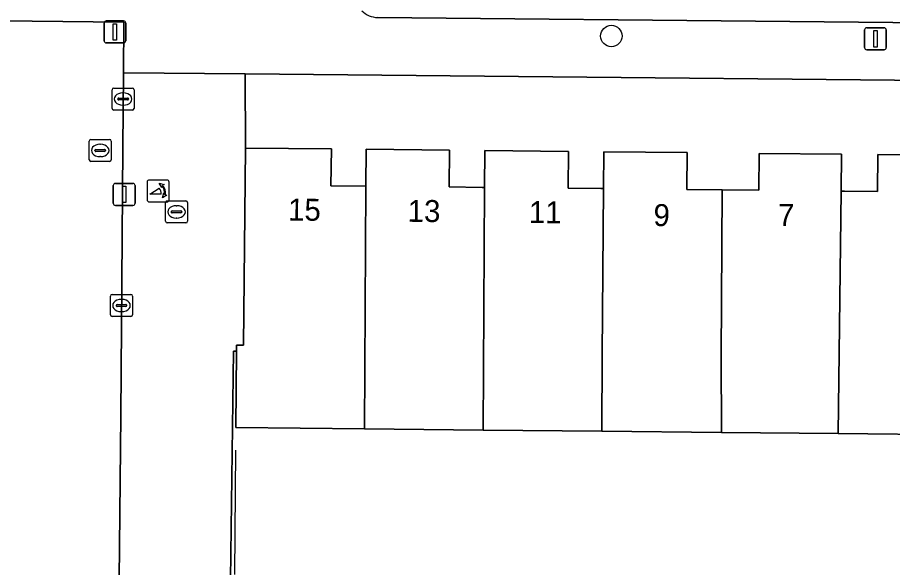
# Model space of a CAD drawing. Extents: x 159262 to 160143, y 383399 to 384319.
# Drawn here: x 159446.11 to 159485.91, y 383605.01 to 383630.05 of the extents above; entities that cross this region are included whole.
import ezdxf

# ---------------------------------------------------------------- set-up
doc = ezdxf.new("R2010")
doc.units = 0
for name, color, linetype in [('IMGEO_Boom', 7, 'Continuous'), ('IMGEO_Erf', 7, 'Continuous'), ('IMGEO_Kolk', 7, 'Continuous'), ('IMGEO_Lichtmast', 7, 'Continuous'), ('IMGEO_Muur', 7, 'Continuous'), ('IMGEO_Pand', 7, 'Continuous'), ('IMGEO_Pand_nummerreeks', 7, 'Continuous'), ('IMGEO_Parkeervlak_open', 7, 'Continuous'), ('IMGEO_Poller', 7, 'Continuous'), ('IMGEO_Rijbaan_lokaal_open', 7, 'Continuous'), ('IMGEO_Rioolput', 7, 'Continuous'), ('IMGEO_Voetpad_open', 7, 'Continuous')]:
    doc.layers.add(name, color=color, linetype=linetype)

msp = doc.modelspace()

# ---------------------------------------------------------------- linework, layer by layer
at = {"layer": 'IMGEO_Boom'}
msp.add_circle((159473.121, 383629.209), 0.489, dxfattribs=at)
at = {"layer": 'IMGEO_Erf'}
for points in [[(159450.41, 383573.194), (159450.803, 383611.932), (159450.895, 383624.117), (159450.925, 383627.54), (159450.945, 383629.841), (159442.6, 383629.935), (159441.905, 383629.943), (159441.83, 383618.352), (159441.586, 383618.355), (159441.557, 383616.959), (159441.179, 383616.916), (159441.16, 383614.677), (159441.516, 383614.663), (159441.513, 383614.01), (159441.25, 383614.012), (159441.121, 383599.115)], [(159500, 383627.068), (159456.462, 383627.487), (159456.479, 383624.109), (159460.386, 383624.068), (159460.369, 383622.39), (159461.958, 383622.374), (159461.969, 383624.052), (159465.761, 383624.012), (159465.744, 383622.335), (159467.243, 383622.319), (159467.352, 383622.318), (159467.361, 383623.995), (159471.178, 383623.956), (159471.16, 383622.277), (159472.648, 383622.263), (159472.77, 383622.262), (159472.783, 383623.939), (159476.573, 383623.899), (159476.556, 383622.221), (159478.159, 383622.205), (159479.823, 383622.188), (159479.84, 383623.866), (159483.59, 383623.827), (159483.57, 383622.149), (159483.73, 383622.147), (159485.228, 383622.131), (159485.245, 383623.809), (159488.992, 383623.771)], [(159492.416, 383603.361), (159491.568, 383605.532), (159493.282, 383606.202), (159494.321, 383606.608), (159494.355, 383609.332), (159500.646, 383609.267), (159500.654, 383615.51), (159499.874, 383615.518), (159499.862, 383614.409), (159494.28, 383614.467), (159488.89, 383614.523), (159488.855, 383611.367), (159488.851, 383611.05), (159483.442, 383611.106), (159478.137, 383611.159), (159472.682, 383611.215), (159467.291, 383611.27), (159461.889, 383611.325), (159456.038, 383611.385), (159456.074, 383614.862), (159455.929, 383614.864), (159455.751, 383601.018)]]:
    msp.add_lwpolyline(points, dxfattribs=at)
at = {"layer": 'IMGEO_Kolk'}
for p, q in [((159450.413, 383625.914), (159450.413, 383626.766)), ((159450.488, 383626.84), (159451.34, 383626.84)), ((159451.414, 383626.766), (159451.414, 383625.914)), ((159450.672, 383626.334), (159450.672, 383626.346)), ((159450.715, 383626.383), (159451.113, 383626.383)), ((159450.901, 383626.62), (159450.926, 383626.62)), ((159451.156, 383626.346), (159451.156, 383626.334)), ((159451.11, 383626.297), (159450.712, 383626.297)), ((159450.924, 383626.06), (159450.899, 383626.06)), ((159451.34, 383625.84), (159450.488, 383625.84)), ((159452.843, 383620.776), (159452.843, 383621.628)), ((159452.918, 383621.702), (159453.77, 383621.702)), ((159453.844, 383621.628), (159453.844, 383620.776)), ((159453.102, 383621.196), (159453.102, 383621.208)), ((159453.54, 383621.159), (159453.142, 383621.159)), ((159453.145, 383621.245), (159453.543, 383621.245)), ((159453.331, 383621.482), (159453.356, 383621.482)), ((159453.586, 383621.208), (159453.586, 383621.196)), ((159453.354, 383620.922), (159453.329, 383620.922)), ((159453.77, 383620.702), (159452.918, 383620.702)), ((159450.34, 383616.514), (159450.34, 383617.366)), ((159450.415, 383617.44), (159451.267, 383617.44)), ((159450.828, 383617.22), (159450.853, 383617.22)), ((159451.341, 383617.366), (159451.341, 383616.514)), ((159450.599, 383616.934), (159450.599, 383616.946)), ((159451.037, 383616.897), (159450.639, 383616.897)), ((159450.642, 383616.983), (159451.04, 383616.983)), ((159451.083, 383616.946), (159451.083, 383616.934)), ((159451.267, 383616.44), (159450.415, 383616.44)), ((159450.851, 383616.66), (159450.826, 383616.66))]:
    msp.add_line(p, q, dxfattribs=at)
for points in [[(159450.413, 383625.914), (159450.413, 383626.766)], [(159450.488, 383626.84), (159451.34, 383626.84)], [(159451.414, 383626.766), (159451.414, 383625.914)], [(159451.34, 383625.84), (159450.488, 383625.84)], [(159452.843, 383620.776), (159452.843, 383621.628)], [(159452.918, 383621.702), (159453.77, 383621.702)], [(159453.844, 383621.628), (159453.844, 383620.776)], [(159453.77, 383620.702), (159452.918, 383620.702)], [(159450.34, 383616.514), (159450.34, 383617.366)], [(159450.415, 383617.44), (159451.267, 383617.44)], [(159451.341, 383617.366), (159451.341, 383616.514)], [(159451.267, 383616.44), (159450.415, 383616.44)]]:
    msp.add_lwpolyline(points, dxfattribs=at)
for centre, radius, start, end in [((159450.49, 383626.764), 0.0765, 91.552, 178.448), ((159450.49, 383626.764), 0.0765, 91.552, 178.448), ((159451.338, 383626.764), 0.0765, 1.552, 88.448), ((159451.338, 383626.764), 0.0765, 1.552, 88.448), ((159450.712, 383626.343), 0.0403, 85.8775, 175.7526), ((159450.709, 383626.333), 0.0366, 178.938, 274.7102), ((159451.113, 383626.34), 0.043, 264.8664, 352.4533), ((159451.117, 383626.345), 0.0386, 1.7309, 96.639), ((159450.49, 383625.916), 0.0765, 181.552, 268.448), ((159450.49, 383625.916), 0.0765, 181.552, 268.448), ((159451.338, 383625.916), 0.0765, 271.552, 358.448), ((159451.338, 383625.916), 0.0765, 271.552, 358.448), ((159452.92, 383621.626), 0.0765, 91.552, 178.448), ((159452.92, 383621.626), 0.0765, 91.552, 178.448), ((159453.768, 383621.626), 0.0765, 1.552, 88.448), ((159453.768, 383621.626), 0.0765, 1.552, 88.448), ((159453.142, 383621.205), 0.0403, 85.8775, 175.7526), ((159453.139, 383621.195), 0.0366, 178.938, 274.7102), ((159453.543, 383621.202), 0.043, 264.8664, 352.4533), ((159453.547, 383621.207), 0.0386, 1.7309, 96.639), ((159452.92, 383620.778), 0.0765, 181.552, 268.448), ((159452.92, 383620.778), 0.0765, 181.552, 268.448), ((159453.768, 383620.778), 0.0765, 271.552, 358.448), ((159453.768, 383620.778), 0.0765, 271.552, 358.448), ((159450.417, 383617.364), 0.0765, 91.552, 178.448), ((159450.417, 383617.364), 0.0765, 91.552, 178.448), ((159451.265, 383617.364), 0.0765, 1.552, 88.448), ((159451.265, 383617.364), 0.0765, 1.552, 88.448), ((159450.639, 383616.943), 0.0403, 85.8775, 175.7526), ((159450.636, 383616.933), 0.0366, 178.938, 274.7102), ((159451.04, 383616.94), 0.043, 264.8664, 352.4533), ((159451.044, 383616.945), 0.0386, 1.7309, 96.639), ((159450.417, 383616.516), 0.0765, 181.552, 268.448), ((159450.417, 383616.516), 0.0765, 181.552, 268.448), ((159451.265, 383616.516), 0.0765, 271.552, 358.448), ((159451.265, 383616.516), 0.0765, 271.552, 358.448)]:
    msp.add_arc(centre, radius, start, end, dxfattribs=at)
for centre, major_axis, ratio, start_param, end_param in [((159450.9, 383626.34), (-0.387, 0.002), 0.722429, 4.712389, 7.853982), ((159450.925, 383626.34), (-0.39, 0.002), 0.717154, 1.570796, 4.712389), ((159453.33, 383621.202), (-0.387, 0.002), 0.722429, 4.712389, 7.853982), ((159453.355, 383621.202), (-0.39, 0.002), 0.717154, 1.570796, 4.712389), ((159450.827, 383616.94), (-0.387, 0.002), 0.722429, 4.712389, 7.853982), ((159450.852, 383616.94), (-0.39, 0.002), 0.717154, 1.570796, 4.712389)]:
    msp.add_ellipse(centre, major_axis=major_axis, ratio=ratio, start_param=start_param, end_param=end_param, dxfattribs=at)
at = {"layer": 'IMGEO_Lichtmast'}
for p, q in [((159450.146, 383629.894), (159450.936, 383629.894)), ((159450.936, 383629.894), (159450.146, 383629.894)), ((159450.046, 383628.994), (159450.046, 383629.794)), ((159450.046, 383629.794), (159450.046, 383628.994)), ((159451.036, 383629.794), (159451.036, 383628.994)), ((159451.036, 383628.994), (159451.036, 383629.794)), ((159484.736, 383629.584), (159485.526, 383629.584)), ((159485.526, 383629.584), (159484.736, 383629.584)), ((159484.636, 383628.684), (159484.636, 383629.484)), ((159484.636, 383629.484), (159484.636, 383628.684)), ((159485.626, 383629.484), (159485.626, 383628.684)), ((159485.626, 383628.684), (159485.626, 383629.484)), ((159450.936, 383628.894), (159450.146, 383628.894)), ((159450.146, 383628.894), (159450.936, 383628.894)), ((159485.526, 383628.584), (159484.736, 383628.584)), ((159484.736, 383628.584), (159485.526, 383628.584)), ((159450.466, 383621.599), (159450.466, 383622.399)), ((159450.466, 383622.399), (159450.466, 383621.599)), ((159450.566, 383622.499), (159451.356, 383622.499)), ((159451.356, 383622.499), (159450.566, 383622.499)), ((159451.456, 383622.399), (159451.456, 383621.599)), ((159451.456, 383621.599), (159451.456, 383622.399)), ((159451.356, 383621.499), (159450.566, 383621.499)), ((159450.566, 383621.499), (159451.356, 383621.499))]:
    msp.add_line(p, q, dxfattribs=at)
for points in [[(159450.466, 383629.769), (159450.616, 383629.769), (159450.616, 383629.019), (159450.466, 383629.019), (159450.466, 383629.769)], [(159485.056, 383629.459), (159485.206, 383629.459), (159485.206, 383628.709), (159485.056, 383628.709), (159485.056, 383629.459)], [(159450.886, 383622.374), (159451.036, 383622.374), (159451.036, 383621.624), (159450.886, 383621.624), (159450.886, 383622.374)]]:
    msp.add_lwpolyline(points, dxfattribs=at)
for centre, start, end in [((159450.146, 383629.794), 90, 180), ((159450.146, 383629.794), 90, 180), ((159450.936, 383629.794), 0, 90), ((159450.936, 383629.794), 360, 90), ((159484.736, 383629.484), 90, 180), ((159484.736, 383629.484), 90, 180), ((159485.526, 383629.484), 0, 90), ((159485.526, 383629.484), 360, 90), ((159450.146, 383628.994), 180, 270), ((159450.146, 383628.994), 180, 270), ((159450.936, 383628.994), 270, 0), ((159450.936, 383628.994), 270, 0), ((159484.736, 383628.684), 180, 270), ((159484.736, 383628.684), 180, 270), ((159485.526, 383628.684), 270, 0), ((159485.526, 383628.684), 270, 0), ((159450.566, 383622.399), 90, 180), ((159450.566, 383622.399), 90, 180), ((159451.356, 383622.399), 0, 90), ((159451.356, 383622.399), 360, 90), ((159450.566, 383621.599), 180, 270), ((159450.566, 383621.599), 180, 270), ((159451.356, 383621.599), 270, 0), ((159451.356, 383621.599), 270, 0)]:
    msp.add_arc(centre, 0.1, start, end, dxfattribs=at)
at = {"layer": 'IMGEO_Muur'}
msp.add_lwpolyline([(159456.028, 383610.354), (159455.984, 383604.694)], dxfattribs=at)
at = {"layer": 'IMGEO_Pand'}
for points in [[(159461.958, 383622.374), (159460.369, 383622.39), (159460.386, 383624.068), (159456.479, 383624.109), (159456.386, 383615.13), (159456.077, 383615.134), (159456.074, 383614.862), (159456.038, 383611.385), (159461.889, 383611.325)], [(159467.352, 383622.318), (159467.243, 383622.319), (159465.744, 383622.335), (159465.761, 383624.012), (159461.969, 383624.052), (159461.958, 383622.374), (159461.889, 383611.325), (159467.291, 383611.27)], [(159472.77, 383622.262), (159472.648, 383622.263), (159471.16, 383622.277), (159471.178, 383623.956), (159467.361, 383623.995), (159467.352, 383622.318), (159467.291, 383611.27), (159472.682, 383611.215), (159472.71, 383614.689)], [(159478.159, 383622.205), (159476.556, 383622.221), (159476.573, 383623.899), (159472.783, 383623.939), (159472.77, 383622.262), (159472.71, 383614.689), (159472.682, 383611.215), (159478.137, 383611.159), (159478.11, 383614.634)], [(159483.57, 383622.149), (159483.59, 383623.827), (159479.84, 383623.866), (159479.823, 383622.188), (159478.159, 383622.205), (159478.11, 383614.634), (159478.137, 383611.159), (159483.442, 383611.106)], [(159488.973, 383622.092), (159488.992, 383623.771), (159485.245, 383623.809), (159485.228, 383622.131), (159483.73, 383622.147), (159483.57, 383622.149), (159483.442, 383611.106), (159488.851, 383611.05), (159488.855, 383611.367), (159488.89, 383614.523)]]:
    msp.add_lwpolyline(points, close=True, dxfattribs=at)
at = {"layer": 'IMGEO_Parkeervlak_open'}
msp.add_lwpolyline([(159462.49, 383630.053), (159500, 383629.689), (159502, 383629.67), (159505.805, 383629.618), (159510.515, 383629.491)], dxfattribs=at)
msp.add_arc((159462.505, 383631.089), 1.036, 224.9454, 269.1592, dxfattribs=at)
at = {"layer": 'IMGEO_Poller'}
for p, q in [((159452.007, 383622.557), (159452.007, 383621.75)), ((159452.007, 383622.557), (159452.007, 383621.75)), ((159452.909, 383622.652), (159452.101, 383622.652)), ((159452.909, 383622.652), (159452.101, 383622.652)), ((159453.003, 383621.75), (159453.003, 383622.557)), ((159453.003, 383621.75), (159453.003, 383622.557)), ((159452.101, 383621.655), (159452.909, 383621.655)), ((159452.101, 383621.655), (159452.909, 383621.655))]:
    msp.add_line(p, q, dxfattribs=at)
for points in [[(159452.686, 383622.381), (159452.674, 383622.308), (159452.549, 383622.513)], [(159452.549, 383622.513), (159452.78, 383622.447), (159452.709, 383622.415)], [(159452.642, 383622.008), (159452.129, 383622.008), (159452.559, 383622.283)], [(159452.702, 383621.836), (159452.768, 383622.067), (159452.798, 383621.999)], [(159452.834, 383621.972), (159452.906, 383621.961), (159452.702, 383621.836)]]:
    msp.add_lwpolyline(points, dxfattribs=at)
for centre, radius, start, end in [((159452.101, 383622.557), 0.0946, 90, 180), ((159452.101, 383622.557), 0.0946, 90, 180), ((159452.328, 383622.068), 0.476, 351.7527, 41.1691), ((159452.328, 383622.068), 0.516, 349.3569, 42.2912), ((159452.909, 383622.557), 0.0946, 0, 90), ((159452.909, 383622.557), 0.0946, 0, 90), ((159452.314, 383622.058), 0.332, 351.3247, 42.4854), ((159452.101, 383621.75), 0.0946, 180, 270), ((159452.101, 383621.75), 0.0946, 180, 270), ((159452.909, 383621.75), 0.0946, 270, 0), ((159452.909, 383621.75), 0.0946, 270, 0)]:
    msp.add_arc(centre, radius, start, end, dxfattribs=at)
at = {"layer": 'IMGEO_Rijbaan_lokaal_open'}
msp.add_lwpolyline([(159456.821, 383601.007), (159455.952, 383601.014), (159455.751, 383601.018), (159455.929, 383614.864), (159456.074, 383614.862), (159456.077, 383615.134), (159456.386, 383615.13), (159456.479, 383624.109), (159456.462, 383627.487), (159450.925, 383627.54), (159450.895, 383624.117), (159450.803, 383611.932), (159450.41, 383573.194), (159456.489, 383572.978), (159456.512, 383574.879), (159456.548, 383577.951), (159456.585, 383581.027), (159456.621, 383584.102), (159456.657, 383587.178), (159456.694, 383590.253), (159456.73, 383593.329), (159456.767, 383596.407), (159456.803, 383599.507)], close=True, dxfattribs=at)
at = {"layer": 'IMGEO_Rioolput'}
for p, q in [((159449.373, 383623.574), (159449.373, 383624.426)), ((159449.448, 383624.5), (159450.3, 383624.5)), ((159450.374, 383624.426), (159450.374, 383623.574)), ((159449.632, 383623.994), (159449.632, 383624.006)), ((159450.07, 383623.957), (159449.672, 383623.957)), ((159449.675, 383624.043), (159450.073, 383624.043)), ((159449.861, 383624.28), (159449.886, 383624.28)), ((159450.116, 383624.006), (159450.116, 383623.994)), ((159449.884, 383623.72), (159449.859, 383623.72)), ((159450.3, 383623.5), (159449.448, 383623.5))]:
    msp.add_line(p, q, dxfattribs=at)
for points in [[(159449.373, 383623.574), (159449.373, 383624.426)], [(159449.448, 383624.5), (159450.3, 383624.5)], [(159450.374, 383624.426), (159450.374, 383623.574)], [(159450.3, 383623.5), (159449.448, 383623.5)]]:
    msp.add_lwpolyline(points, dxfattribs=at)
for centre, radius, start, end in [((159449.45, 383624.424), 0.0765, 91.552, 178.448), ((159449.45, 383624.424), 0.0765, 91.552, 178.448), ((159450.298, 383624.424), 0.0765, 1.552, 88.448), ((159450.298, 383624.424), 0.0765, 1.552, 88.448), ((159449.672, 383624.003), 0.0403, 85.8775, 175.7526), ((159449.669, 383623.993), 0.0366, 178.938, 274.7102), ((159450.073, 383624), 0.043, 264.8664, 352.4533), ((159450.077, 383624.005), 0.0386, 1.7309, 96.639), ((159449.45, 383623.576), 0.0765, 181.552, 268.448), ((159449.45, 383623.576), 0.0765, 181.552, 268.448), ((159450.298, 383623.576), 0.0765, 271.552, 358.448), ((159450.298, 383623.576), 0.0765, 271.552, 358.448)]:
    msp.add_arc(centre, radius, start, end, dxfattribs=at)
for centre, major_axis, ratio, start_param, end_param in [((159449.86, 383624), (-0.387, 0.002), 0.722429, 4.712389, 7.853982), ((159449.885, 383624), (-0.39, 0.002), 0.717154, 1.570796, 4.712389)]:
    msp.add_ellipse(centre, major_axis=major_axis, ratio=ratio, start_param=start_param, end_param=end_param, dxfattribs=at)
at = {"layer": 'IMGEO_Voetpad_open'}
for points in [[(159459.529, 383631.893), (159457.393, 383631.891), (159457.381, 383630.851), (159442.6, 383631.021), (159442.612, 383632.061), (159434.637, 383632.152), (159434.597, 383632.152), (159434.543, 383630.026), (159441.905, 383629.943), (159442.6, 383629.935), (159450.945, 383629.841), (159450.925, 383627.54), (159456.462, 383627.487), (159500, 383627.068), (159500.77, 383627.06), (159502.204, 383627.045), (159502.23, 383627.045), (159519.279, 383626.874), (159520.247, 383631.153), (159513.621, 383631.242), (159513.452, 383631.245)], [(159510.515, 383629.491), (159505.805, 383629.618), (159505.785, 383629.158), (159502.004, 383629.21), (159502, 383629.67), (159500, 383629.689), (159462.49, 383630.053)]]:
    msp.add_lwpolyline(points, dxfattribs=at)
msp.add_arc((159462.505, 383631.089), 1.036, 224.9454, 269.1592, dxfattribs=at)

# ---------------------------------------------------------------- texts
at = {"layer": 'IMGEO_Pand_nummerreeks'}
for s, rotation, p in [('15', 359.4041, (159458.413, 383620.809)), ('13', 359.3927, (159463.852, 383620.751)), ('11', 359.4041, (159469.367, 383620.695)), ('9', 357.817, (159475.018, 383620.568)), ('7', 359.7479, (159480.697, 383620.558))]:
    msp.add_text(s, height=1, rotation=rotation, dxfattribs=at).set_placement(p)

doc.saveas('drawing.dxf')
